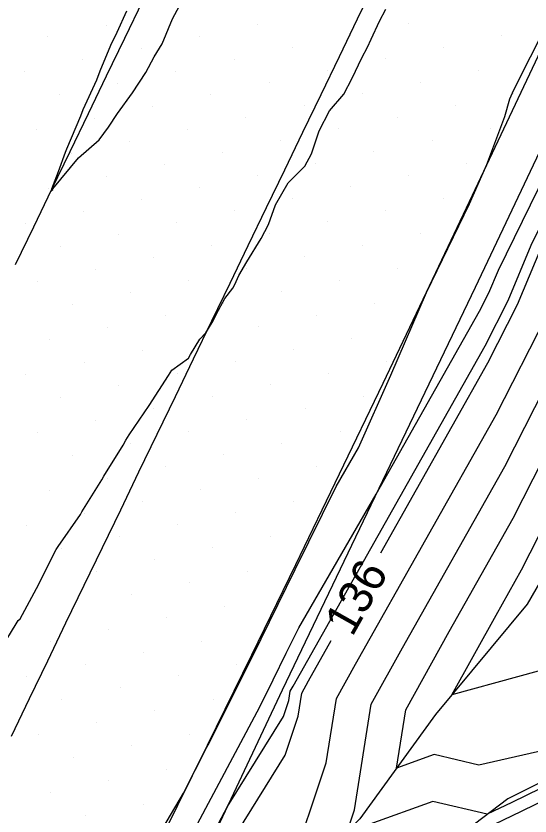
# Model space of a CAD drawing. Extents: x 2354170 to 2357230, y 866100 to 868290.
# Drawn here: x 2355802.09 to 2355832.75, y 867217.21 to 867264.91 of the extents above; entities that cross this region are included whole.
import ezdxf

# ---------------------------------------------------------------- set-up
doc = ezdxf.new("R2010")
doc.units = 0
for name, color, linetype in [('Default', 7, 'Continuous'), ('DTM Contours Major', 7, 'Continuous'), ('DTM Contours Minor', 7, 'Continuous'), ('Exist DTM Breakline', 7, 'Continuous'), ('Exist DTM Scan Elevation Point', 7, 'Continuous'), ('Exist Roads EOP', 7, 'Continuous'), ('PH Exist DTM Breakline', 7, 'Continuous')]:
    doc.layers.add(name, color=color, linetype=linetype)

msp = doc.modelspace()

# ---------------------------------------------------------------- linework, layer by layer
at = {"layer": 'Default'}
for points in [[(2355823.848, 867232.898), (2355830.235, 867244.22), (2355832.011, 867247.708), (2355833.794, 867251.976), (2355842.286, 867269.325), (2355844.436, 867274.009), (2355853.824, 867292.465), (2355854.514, 867293.934), (2355863.491, 867313.421), (2355865.949, 867318.664), (2355866.238, 867319.195), (2355867.754, 867322.692)], [(2355821.835, 867216.265), (2355822.279, 867217.579), (2355823.273, 867223.876), (2355825.136, 867227.231), (2355831.24, 867238.051), (2355835.443, 867246.305), (2355839.661, 867256.404), (2355845.179, 867267.675), (2355849.929, 867278.024), (2355856.556, 867291.053), (2355857.975, 867294.077), (2355864.364, 867307.944), (2355869.712, 867319.352)], [(2355812.607, 867216.153), (2355816.63, 867223.728), (2355817.437, 867225.336), (2355818.209, 867226.915), (2355818.954, 867228.425), (2355823.579, 867236.398), (2355829.732, 867247.304), (2355830.295, 867248.41), (2355830.86, 867249.762), (2355840.84, 867270.15), (2355841.69, 867272.002), (2355852.458, 867293.17), (2355852.783, 867293.863), (2355863.055, 867316.16)], [(2355818.418, 867213.901), (2355820.6, 867220.37), (2355821.206, 867224.208), (2355822.341, 867226.253), (2355830.738, 867241.135), (2355833.727, 867247.006), (2355836.728, 867254.19), (2355843.732, 867268.5), (2355847.183, 867276.017), (2355855.19, 867291.759), (2355856.244, 867294.005), (2355863.927, 867310.682)], [(2355899.982, 867299.258), (2355893.677, 867296.319), (2355889.982, 867291.956), (2355889.66, 867290.493), (2355885.134, 867285.166), (2355881.634, 867280.014), (2355880.826, 867279.169), (2355879.982, 867278.318), (2355875.495, 867270.014), (2355873.787, 867266.208), (2355869.982, 867261.602), (2355869.179, 867259.843), (2355864.387, 867252.02), (2355858.321, 867243.606), (2355855.496, 867239.009), (2355848.299, 867229.944), (2355845.012, 867226.508), (2355842.548, 867223.325), (2355841.38, 867222.245), (2355839.287, 867221.733), (2355831.656, 867218.01), (2355830.201, 867217.313), (2355826.961, 867218.074), (2355823.203, 867216.719)], [(2355899.982, 867289.638), (2355891.758, 867280.014), (2355891.186, 867278.81), (2355889.982, 867276.625), (2355886.75, 867273.245), (2355883.545, 867270.014), (2355881.437, 867268.558), (2355879.982, 867265.69), (2355878.223, 867261.773), (2355876.769, 867260.014), (2355869.982, 867254.117), (2355867.921, 867250.753), (2355860.688, 867240.72), (2355860.197, 867240.013), (2355860.015, 867239.813), (2355859.797, 867239.565), (2355850.138, 867227.399), (2355845.547, 867222.6), (2355845.449, 867222.474), (2355845.403, 867222.431), (2355839.334, 867220.949), (2355832.214, 867217.475), (2355827.384, 867215.162)], [(2355800.918, 867226.737), (2355802.108, 867228.671), (2355802.221, 867228.872), (2355802.332, 867228.962), (2355803.453, 867231.03), (2355803.478, 867231.073), (2355803.597, 867231.34), (2355804.496, 867233.098), (2355804.611, 867233.286), (2355805.936, 867235.195), (2355806.028, 867235.346), (2355807.212, 867237.259), (2355807.331, 867237.482), (2355808.477, 867239.321), (2355808.643, 867239.612), (2355808.834, 867239.935), (2355810.029, 867241.692), (2355811.178, 867243.479), (2355811.392, 867243.788), (2355812.372, 867244.505), (2355812.498, 867244.72), (2355813.066, 867245.635), (2355813.419, 867246.013), (2355813.792, 867246.643), (2355813.832, 867246.698), (2355814.045, 867247.142), (2355814.555, 867248.063), (2355815.021, 867248.685), (2355815.153, 867248.909), (2355815.376, 867249.432), (2355815.864, 867250.254), (2355816.711, 867251.645), (2355817.145, 867252.47), (2355817.571, 867253.655), (2355818.32, 867254.957), (2355819.315, 867255.961), (2355819.724, 867256.691), (2355820.173, 867258.063), (2355820.781, 867259.261), (2355821.641, 867260.244), (2355822.143, 867261.213), (2355822.718, 867262.41), (2355823.056, 867263.05), (2355823.283, 867263.529), (2355823.771, 867264.597), (2355824.155, 867265.32)], [(2355866.941, 867264.743), (2355864.226, 867258.793), (2355860.853, 867253.287), (2355856.584, 867247.365), (2355850.803, 867237.959), (2355846.461, 867232.489), (2355844.478, 867230.416), (2355839.646, 867224.176), (2355838.65, 867223.255), (2355834.497, 867221.336), (2355829.697, 867220.244), (2355827.041, 867220.868), (2355824.789, 867220.055), (2355825.34, 867223.544), (2355827.93, 867228.208), (2355831.743, 867234.966), (2355837.158, 867245.603), (2355839.617, 867251.489)], [(2355810.854, 867216.481), (2355812.088, 867218.574), (2355813.481, 867221.31), (2355813.555, 867221.45), (2355816.202, 867226.725), (2355818.735, 867231.901), (2355821.178, 867236.855), (2355822.513, 867239.156), (2355824.445, 867243.498), (2355826.572, 867248.42), (2355829.134, 867253.703), (2355830.171, 867256.048), (2355831.247, 867258.908), (2355831.539, 867259.981), (2355831.697, 867260.33), (2355831.728, 867260.393), (2355833.828, 867264.562)], [(2355835.927, 867226.575), (2355828.084, 867224.43), (2355830.724, 867229.186), (2355832.245, 867231.882), (2355838.874, 867244.901)], [(2355812.539, 867211.81), (2355818.137, 867220.835), (2355818.921, 867223.161), (2355819.139, 867224.541), (2355819.547, 867225.276), (2355820.899, 867227.673)]]:
    msp.add_lwpolyline(points, dxfattribs=at)
at = {"layer": 'DTM Contours Major'}
msp.add_lwpolyline([(2355866.941, 867264.743), (2355864.226, 867258.793), (2355860.853, 867253.287), (2355856.584, 867247.365), (2355850.803, 867237.959), (2355846.461, 867232.489), (2355844.478, 867230.416), (2355839.646, 867224.176), (2355838.65, 867223.255), (2355834.497, 867221.336), (2355829.697, 867220.244), (2355827.041, 867220.868), (2355824.789, 867220.055), (2355825.34, 867223.544), (2355827.93, 867228.208), (2355831.743, 867234.966), (2355837.158, 867245.603), (2355839.617, 867251.489)], dxfattribs=at)
at = {"layer": 'DTM Contours Minor'}
for points in [[(2355812.024, 867212.715), (2355814.711, 867217.774), (2355818.043, 867223.147), (2355818.361, 867224.091), (2355818.45, 867224.651), (2355818.616, 867224.95), (2355830.067, 867245.248), (2355831.439, 867247.942), (2355832.816, 867251.238), (2355841.804, 867269.6), (2355843.521, 867273.34), (2355853.369, 867292.7), (2355853.937, 867293.91), (2355863.345, 867314.334), (2355865.322, 867318.55), (2355865.554, 867318.976), (2355870.061, 867329.371)], [(2355808.692, 867265.192), (2355808.108, 867263.925), (2355807.728, 867263.146), (2355807.083, 867261.62), (2355806.886, 867261.093), (2355806.08, 867259.307), (2355805.949, 867258.945), (2355805.113, 867256.975), (2355805.025, 867256.768), (2355804.602, 867255.616), (2355804.218, 867254.594), (2355804.184, 867254.476), (2355804.282, 867254.557), (2355804.293, 867254.601), (2355805.83, 867256.461), (2355807.057, 867257.519), (2355807.61, 867258.281), (2355808.138, 867259.096), (2355809.039, 867260.333), (2355809.845, 867261.544), (2355810.34, 867262.47), (2355810.805, 867263.248), (2355811.432, 867264.745), (2355812.42, 867266.617)]]:
    msp.add_lwpolyline(points, dxfattribs=at)
at = {"layer": 'Exist DTM Breakline'}
for points in [[(2355823.529, 867266.973), (2355822.444, 867264.721), (2355821.358, 867262.469), (2355820.273, 867260.217), (2355819.187, 867257.965), (2355818.101, 867255.714), (2355817.014, 867253.462), (2355815.927, 867251.211), (2355814.84, 867248.959), (2355813.754, 867246.708), (2355812.668, 867244.456), (2355811.582, 867242.204), (2355810.496, 867239.952), (2355809.408, 867237.701), (2355808.319, 867235.451), (2355807.23, 867233.201), (2355806.141, 867230.95), (2355805.054, 867228.699), (2355803.968, 867226.447), (2355802.881, 867224.196), (2355801.795, 867221.944)], [(2355802.065, 867250.085), (2355803.152, 867252.337), (2355804.238, 867254.588), (2355805.324, 867256.84), (2355806.411, 867259.091), (2355807.497, 867261.343), (2355808.584, 867263.595), (2355809.67, 867265.846)]]:
    msp.add_lwpolyline(points, dxfattribs=at)
at = {"layer": 'Exist DTM Scan Elevation Point'}
for p, q in [((2355807.465, 867264.372), (2355807.465, 867264.372)), ((2355816.479, 867264.403), (2355816.479, 867264.403)), ((2355825.493, 867264.435), (2355825.493, 867264.435)), ((2355804.001, 867263.666), (2355804.001, 867263.666)), ((2355813.015, 867263.698), (2355813.015, 867263.698)), ((2355822.028, 867263.729), (2355822.028, 867263.729)), ((2355831.042, 867263.761), (2355831.042, 867263.761)), ((2355809.55, 867262.992), (2355809.55, 867262.992)), ((2355818.564, 867263.024), (2355818.564, 867263.024)), ((2355827.578, 867263.056), (2355827.578, 867263.056)), ((2355806.086, 867262.287), (2355806.086, 867262.287)), ((2355815.1, 867262.318), (2355815.1, 867262.318)), ((2355824.113, 867262.35), (2355824.113, 867262.35)), ((2355802.621, 867261.581), (2355802.621, 867261.581)), ((2355811.635, 867261.613), (2355811.635, 867261.613)), ((2355820.649, 867261.645), (2355820.649, 867261.645)), ((2355829.663, 867261.676), (2355829.663, 867261.676)), ((2355808.171, 867260.907), (2355808.171, 867260.907)), ((2355817.185, 867260.939), (2355817.185, 867260.939)), ((2355826.198, 867260.971), (2355826.198, 867260.971)), ((2355804.706, 867260.202), (2355804.706, 867260.202)), ((2355813.72, 867260.233), (2355813.72, 867260.233)), ((2355822.734, 867260.265), (2355822.734, 867260.265)), ((2355831.748, 867260.297), (2355831.748, 867260.297)), ((2355810.256, 867259.528), (2355810.256, 867259.528)), ((2355819.27, 867259.56), (2355819.27, 867259.56)), ((2355828.283, 867259.591), (2355828.283, 867259.591)), ((2355824.819, 867258.886), (2355824.819, 867258.886)), ((2355806.791, 867258.822), (2355806.791, 867258.822)), ((2355815.805, 867258.854), (2355815.805, 867258.854)), ((2355803.327, 867258.117), (2355803.327, 867258.117)), ((2355812.341, 867258.148), (2355812.341, 867258.148)), ((2355821.355, 867258.18), (2355821.355, 867258.18)), ((2355830.368, 867258.212), (2355830.368, 867258.212)), ((2355808.876, 867257.443), (2355808.876, 867257.443)), ((2355817.89, 867257.475), (2355817.89, 867257.475)), ((2355826.904, 867257.506), (2355826.904, 867257.506)), ((2355805.412, 867256.737), (2355805.412, 867256.737)), ((2355814.426, 867256.769), (2355814.426, 867256.769)), ((2355823.44, 867256.801), (2355823.44, 867256.801)), ((2355810.961, 867256.063), (2355810.961, 867256.063)), ((2355819.975, 867256.095), (2355819.975, 867256.095)), ((2355828.989, 867256.127), (2355828.989, 867256.127)), ((2355807.497, 867255.358), (2355807.497, 867255.358)), ((2355816.511, 867255.39), (2355816.511, 867255.39)), ((2355825.525, 867255.421), (2355825.525, 867255.421)), ((2355804.032, 867254.652), (2355804.032, 867254.652)), ((2355813.046, 867254.684), (2355813.046, 867254.684)), ((2355822.06, 867254.716), (2355822.06, 867254.716)), ((2355809.582, 867253.978), (2355809.582, 867253.978)), ((2355818.596, 867254.01), (2355818.596, 867254.01)), ((2355827.61, 867254.042), (2355827.61, 867254.042)), ((2355806.117, 867253.273), (2355806.117, 867253.273)), ((2355815.131, 867253.305), (2355815.131, 867253.305)), ((2355824.145, 867253.336), (2355824.145, 867253.336)), ((2355802.653, 867252.567), (2355802.653, 867252.567)), ((2355811.667, 867252.599), (2355811.667, 867252.599)), ((2355820.681, 867252.631), (2355820.681, 867252.631)), ((2355808.202, 867251.893), (2355808.202, 867251.893)), ((2355817.216, 867251.925), (2355817.216, 867251.925)), ((2355826.23, 867251.957), (2355826.23, 867251.957)), ((2355822.766, 867251.251), (2355822.766, 867251.251)), ((2355804.738, 867251.188), (2355804.738, 867251.188)), ((2355813.752, 867251.22), (2355813.752, 867251.22)), ((2355810.287, 867250.514), (2355810.287, 867250.514)), ((2355819.301, 867250.546), (2355819.301, 867250.546)), ((2355806.823, 867249.808), (2355806.823, 867249.808)), ((2355815.837, 867249.84), (2355815.837, 867249.84)), ((2355824.851, 867249.872), (2355824.851, 867249.872)), ((2355803.359, 867249.103), (2355803.359, 867249.103)), ((2355812.372, 867249.135), (2355812.372, 867249.135)), ((2355821.386, 867249.166), (2355821.386, 867249.166)), ((2355808.908, 867248.429), (2355808.908, 867248.429)), ((2355817.922, 867248.461), (2355817.922, 867248.461)), ((2355805.444, 867247.723), (2355805.444, 867247.723)), ((2355814.457, 867247.755), (2355814.457, 867247.755)), ((2355823.471, 867247.787), (2355823.471, 867247.787)), ((2355810.993, 867247.05), (2355810.993, 867247.05)), ((2355820.007, 867247.081), (2355820.007, 867247.081)), ((2355807.529, 867246.344), (2355807.529, 867246.344)), ((2355816.542, 867246.376), (2355816.542, 867246.376)), ((2355804.064, 867245.638), (2355804.064, 867245.638)), ((2355813.078, 867245.67), (2355813.078, 867245.67)), ((2355822.092, 867245.702), (2355822.092, 867245.702)), ((2355809.614, 867244.965), (2355809.614, 867244.965)), ((2355818.627, 867244.996), (2355818.627, 867244.996)), ((2355806.149, 867244.259), (2355806.149, 867244.259)), ((2355815.163, 867244.291), (2355815.163, 867244.291)), ((2355824.177, 867244.322), (2355824.177, 867244.322)), ((2355820.712, 867243.617), (2355820.712, 867243.617)), ((2355802.685, 867243.553), (2355802.685, 867243.553)), ((2355811.699, 867243.585), (2355811.699, 867243.585)), ((2355808.234, 867242.88), (2355808.234, 867242.88)), ((2355817.248, 867242.911), (2355817.248, 867242.911)), ((2355804.77, 867242.174), (2355804.77, 867242.174)), ((2355813.784, 867242.206), (2355813.784, 867242.206)), ((2355822.797, 867242.237), (2355822.797, 867242.237)), ((2355810.319, 867241.5), (2355810.319, 867241.5)), ((2355819.333, 867241.532), (2355819.333, 867241.532)), ((2355806.855, 867240.795), (2355806.855, 867240.795)), ((2355815.869, 867240.826), (2355815.869, 867240.826)), ((2355803.39, 867240.089), (2355803.39, 867240.089)), ((2355812.404, 867240.121), (2355812.404, 867240.121)), ((2355821.418, 867240.152), (2355821.418, 867240.152)), ((2355808.94, 867239.415), (2355808.94, 867239.415)), ((2355817.954, 867239.447), (2355817.954, 867239.447)), ((2355805.475, 867238.71), (2355805.475, 867238.71)), ((2355814.489, 867238.741), (2355814.489, 867238.741)), ((2355811.025, 867238.036), (2355811.025, 867238.036)), ((2355820.039, 867238.067), (2355820.039, 867238.067)), ((2355807.56, 867237.33), (2355807.56, 867237.33)), ((2355816.574, 867237.362), (2355816.574, 867237.362)), ((2355804.096, 867236.625), (2355804.096, 867236.625)), ((2355813.11, 867236.656), (2355813.11, 867236.656)), ((2355818.659, 867235.982), (2355818.659, 867235.982)), ((2355809.645, 867235.951), (2355809.645, 867235.951)), ((2355806.181, 867235.245), (2355806.181, 867235.245)), ((2355815.195, 867235.277), (2355815.195, 867235.277)), ((2355811.73, 867234.571), (2355811.73, 867234.571)), ((2355802.716, 867234.54), (2355802.716, 867234.54)), ((2355808.266, 867233.866), (2355808.266, 867233.866)), ((2355817.28, 867233.897), (2355817.28, 867233.897)), ((2355804.801, 867233.16), (2355804.801, 867233.16)), ((2355813.815, 867233.192), (2355813.815, 867233.192)), ((2355810.351, 867232.486), (2355810.351, 867232.486)), ((2355806.886, 867231.781), (2355806.886, 867231.781)), ((2355815.9, 867231.812), (2355815.9, 867231.812)), ((2355803.422, 867231.075), (2355803.422, 867231.075)), ((2355812.436, 867231.107), (2355812.436, 867231.107)), ((2355808.971, 867230.401), (2355808.971, 867230.401)), ((2355814.521, 867229.728), (2355814.521, 867229.728)), ((2355811.056, 867229.022), (2355811.056, 867229.022)), ((2355807.592, 867228.316), (2355807.592, 867228.316)), ((2355804.128, 867227.611), (2355804.128, 867227.611)), ((2355813.141, 867227.643), (2355813.141, 867227.643)), ((2355809.677, 867226.937), (2355809.677, 867226.937)), ((2355806.213, 867226.231), (2355806.213, 867226.231)), ((2355815.226, 867226.263), (2355815.226, 867226.263)), ((2355802.748, 867225.526), (2355802.748, 867225.526)), ((2355811.762, 867225.558), (2355811.762, 867225.558)), ((2355808.298, 867224.852), (2355808.298, 867224.852)), ((2355804.833, 867224.146), (2355804.833, 867224.146)), ((2355813.847, 867224.178), (2355813.847, 867224.178)), ((2355810.382, 867223.473), (2355810.382, 867223.473)), ((2355806.918, 867222.767), (2355806.918, 867222.767)), ((2355803.454, 867222.061), (2355803.454, 867222.061)), ((2355812.467, 867222.093), (2355812.467, 867222.093)), ((2355809.003, 867221.388), (2355809.003, 867221.388)), ((2355805.539, 867220.682), (2355805.539, 867220.682)), ((2355811.088, 867220.008), (2355811.088, 867220.008)), ((2355807.624, 867219.303), (2355807.624, 867219.303)), ((2355804.159, 867218.597), (2355804.159, 867218.597)), ((2355809.709, 867217.923), (2355809.709, 867217.923)), ((2355806.244, 867217.218), (2355806.244, 867217.218))]:
    msp.add_line(p, q, dxfattribs=at)
at = {"layer": 'Exist Roads EOP'}
msp.add_lwpolyline([(2355857.597, 867313.38), (2355854.983, 867307.979), (2355852.37, 867302.578), (2355849.759, 867297.176), (2355847.154, 867291.771), (2355844.556, 867286.363), (2355841.967, 867280.95), (2355839.389, 867275.532), (2355836.82, 867270.11), (2355834.256, 867264.685), (2355831.692, 867259.261), (2355829.124, 867253.838), (2355826.55, 867248.418), (2355823.967, 867243.003), (2355821.373, 867237.592), (2355818.765, 867232.189), (2355816.142, 867226.793), (2355813.497, 867221.407), (2355810.825, 867216.035)], dxfattribs=at)
at = {"layer": 'PH Exist DTM Breakline'}
for points in [[(2355811.849, 867211.686), (2355817.979, 867224.727), (2355829.499, 867248.735), (2355839.894, 867270.689), (2355851.24, 867293.799), (2355862.749, 867318.08), (2355876.826, 867345.326), (2355890.013, 867372.875), (2355903.761, 867402.067), (2355914.899, 867426.456), (2355928.99, 867455.255), (2355942.69, 867484.773), (2355956.499, 867513.133), (2355969.182, 867537.082), (2355982.971, 867566.052), (2355998.996, 867596.514), (2356011.903, 867622.861), (2356025.098, 867650.837), (2356037.687, 867675.504), (2356043.457, 867686.025)], [(2355936.09, 867438.303), (2355927.484, 867419.754), (2355917.493, 867399.398), (2355906.524, 867377.369), (2355894.853, 867350.857), (2355879.995, 867321.23), (2355863.115, 867287.664), (2355850.542, 867264.615), (2355840.828, 867244.102), (2355832.579, 867229.834), (2355827.11, 867223.26), (2355822.604, 867217.038), (2355818.459, 867212.87), (2355814.58, 867206.759)], [(2355888.576, 867214.407), (2355878.864, 867219.024), (2355871.53, 867221.734), (2355862.847, 867223.114), (2355853.095, 867223.305), (2355845.569, 867222.439), (2355839.263, 867222.146), (2355831.416, 867218.241), (2355826.866, 867214.766)]]:
    msp.add_lwpolyline(points, dxfattribs=at)

# ---------------------------------------------------------------- texts
at = {"layer": 'Default'}
msp.add_text('136', height=2, rotation=60.5695, dxfattribs=at).set_placement((2355822.142, 867227.84))

doc.saveas('drawing.dxf')
